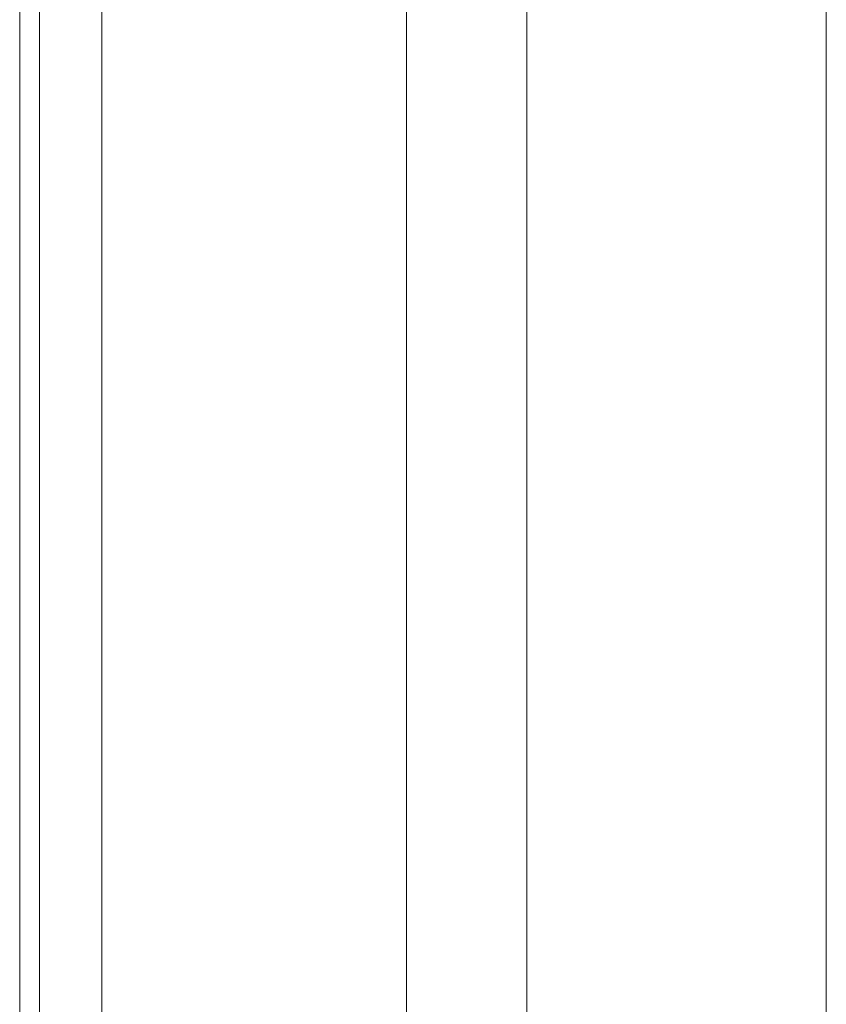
# Model space of a CAD drawing. Header units: inches. Extents: x 424 to 2043, y -237 to 445.
# Tile 762 of 965: x 873.802 to 873.946, y 213.422 to 213.597. Entities that reach past the tile are written whole.
import ezdxf

# ---------------------------------------------------------------- set-up
doc = ezdxf.new("R2010")
doc.units = ezdxf.units.IN
doc.header["$MEASUREMENT"] = 0
doc.layers.add('A-DOOR', color=31, linetype='Continuous', lineweight=9)

# ---------------------------------------------------------------- blocks, each defined once
blk = doc.blocks.new('5-panel_Bi-fold_external_door_10806 - Type 1-239875-Section 1')
at = {"layer": 'A-DOOR'}
for p, q in [((-103.06961, -2.937), (-103.06961, -0.19956)), ((-102.94073, -2.937), (-102.94073, -0.19956)), ((-103.08421, -2.83524), (-103.08421, -0.27426)), ((-103.08067, -2.83524), (-103.08067, -0.27426)), ((-103.0154, -1.688), (-103.0154, -0.36346)), ((-102.994, -1.688), (-102.994, -0.36346))]:
    blk.add_line(p, q, dxfattribs=at)

msp = doc.modelspace()

# ---------------------------------------------------------------- block references
at = {"layer": 'A-DOOR'}
msp.add_blockref('5-panel_Bi-fold_external_door_10806 - Type 1-239875-Section 1', (976.88654, 215.09721), dxfattribs=at)

doc.saveas('drawing.dxf')
